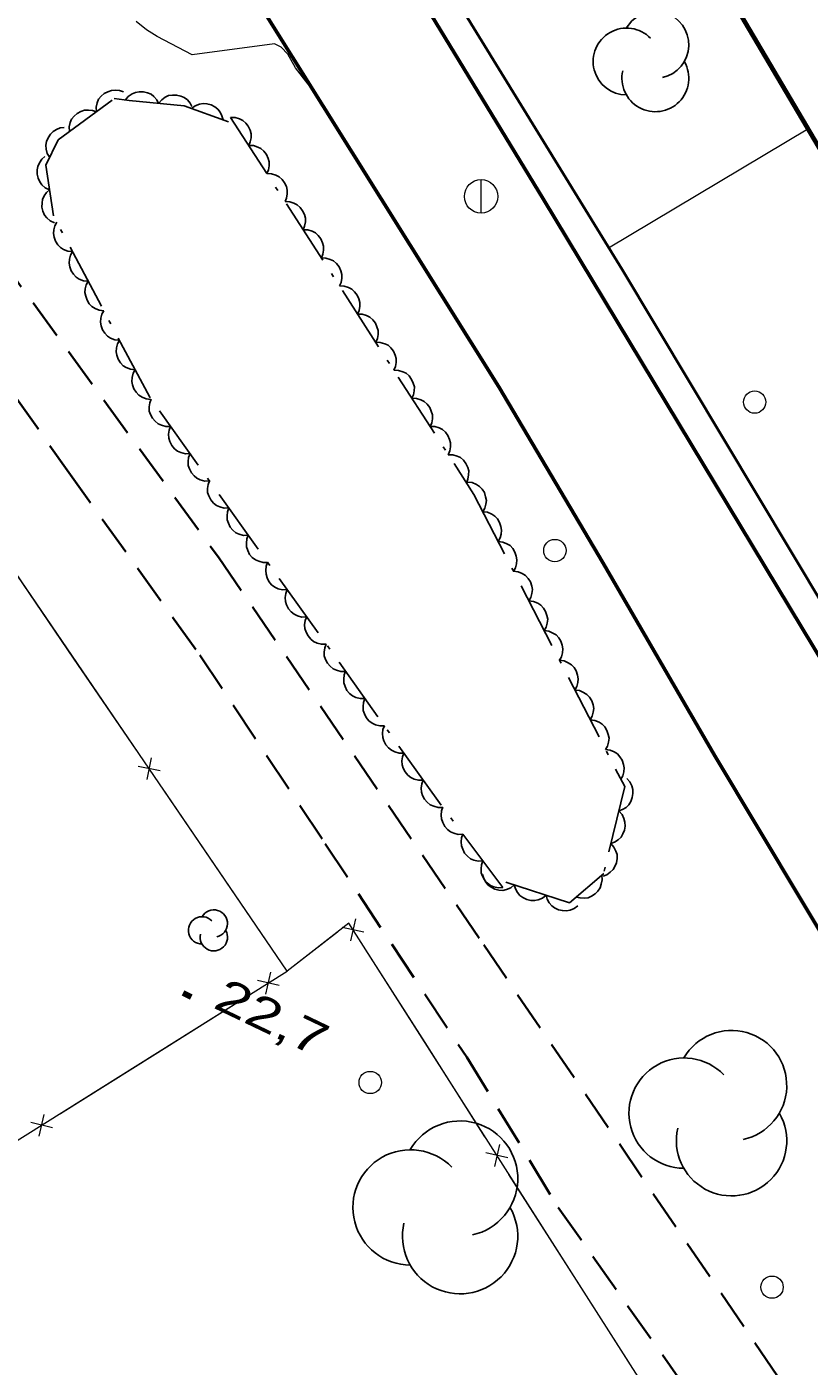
# Model space of a CAD drawing. Extents: x 355726 to 357533, y 5103782 to 5105258.
# Drawn here: x 356915.6 to 356950.7, y 5104188.9 to 5104249 of the extents above; entities that cross this region are included whole.
import ezdxf

# ---------------------------------------------------------------- set-up
doc = ezdxf.new("R2010")
doc.units = 0
doc.header["$LTSCALE"] = 0.6
for name, pattern in [('DOT_DASHED', [7.7, 5, -1.2, 0.3, -1.2]), ('LONG_DASHED', [7.5, 6, -1.5]), ('MEDIUM_DASHED', [4.5, 3, -1.5])]:
    doc.linetypes.add(name, pattern=pattern)
for name, color, linetype, lineweight in [('19', 7, 'Continuous', 13), ('2', 7, 'LONG_DASHED', 13), ('21', 7, 'LONG_DASHED', 35), ('22', 7, 'Continuous', 13), ('3', 7, 'Continuous', 140), ('31', 7, 'Continuous', 35), ('36', 7, 'Continuous', 13), ('37', 7, 'Continuous', 13), ('44', 7, 'Continuous', 25)]:
    doc.layers.add(name, color=color, linetype=linetype, lineweight=lineweight)

msp = doc.modelspace()

# ---------------------------------------------------------------- linework, layer by layer
at = {"layer": '19'}
msp.add_line((356941.66, 5104239.11), (356950.6, 5104244.45), dxfattribs=at)
at = {"layer": '2', "linetype": 'Continuous'}
msp.add_lwpolyline([(356928.55, 5104245.98), (356927.62, 5104247.18), (356927.27, 5104247.8), (356926.98, 5104248.11), (356926.68, 5104248.26), (356922.99, 5104247.76), (356921.42, 5104248.59), (356920.94, 5104248.88), (356920.48, 5104249.26)], dxfattribs=at)
at = {"layer": '21', "linetype": 'Continuous', "lineweight": 53}
for points in [[(356980.28, 5104172.46), (356960.82, 5104204.67), (356938.73, 5104241.3), (356928.01, 5104258.93), (356882.74, 5104334.34), (356830.71, 5104420.8), (356815.67, 5104444.05), (356810.22, 5104452.59), (356805.78, 5104459.34), (356801.61, 5104465.59), (356797.55, 5104471.22), (356793.83, 5104476.18), (356790.19, 5104480.63), (356786.17, 5104485.25), (356782.33, 5104489.23), (356778.54, 5104492.88), (356773.51, 5104497.21), (356768.46, 5104501.08), (356762.89, 5104504.82), (356757.42, 5104508.17), (356751.33, 5104511.47), (356744.92, 5104514.5), (356738.32, 5104517.34), (356732.44, 5104519.68)], [(356866.79, 5104230.66), (356883.82, 5104240.79), (356900.25, 5104250.8), (356914.53, 5104259.38), (356915.76, 5104259.96), (356916.51, 5104260.07), (356917.2, 5104260.05), (356917.84, 5104260.05), (356918.63, 5104259.79), (356919.43, 5104259.37), (356920.38, 5104258.66), (356921.09, 5104257.86), (356921.73, 5104256.74), (356924.89, 5104251.83), (356936.73, 5104232.88), (356941.42, 5104224.96), (356946.43, 5104216.32), (356952.3, 5104206.51), (356959.31, 5104195.01), (356965.11, 5104185.23)]]:
    msp.add_lwpolyline(points, dxfattribs=at)
at = {"layer": '21', "linetype": 'MEDIUM_DASHED'}
for points in [[(356905.76, 5104254.12), (356906.15, 5104252.55), (356907.78, 5104248.86), (356910.15, 5104244.9), (356914.26, 5104238.82), (356924.16, 5104225.23), (356936.06, 5104207.84), (356949.64, 5104187.91), (356959.3, 5104171.05)], [(356900.4, 5104250.9), (356903.78, 5104247.13), (356905.8, 5104244.88), (356908.44, 5104241.51), (356911.95, 5104236.86), (356917.38, 5104229.13), (356923.33, 5104220.84), (356928.95, 5104212.38), (356935.3, 5104202.8), (356939.4, 5104196.07), (356946.27, 5104186.33), (356950.05, 5104179.8), (356953.09, 5104175.26), (356954.1, 5104173.28), (356954.81, 5104171.83), (356955.25, 5104170.74), (356955.99, 5104169.51)]]:
    msp.add_lwpolyline(points, dxfattribs=at)
at = {"layer": '22', "lineweight": 35}
msp.add_lwpolyline([(356837.8, 5104411.74), (356848.06, 5104394.92), (356860.66, 5104373.68), (356872.75, 5104353.76), (356884.14, 5104334.61), (356888.35, 5104327.53), (356895.97, 5104314.73), (356907.64, 5104295.49), (356919.15, 5104276.13), (356930.45, 5104257.4), (356942.26, 5104238.13), (356954.4, 5104217.86), (356959.29, 5104209.66), (356963.6, 5104202.44), (356966.95, 5104196.86), (356981.04, 5104173.45)], dxfattribs=at)
at = {"layer": '3'}
msp.add_line((356922.58, 5104205.69), (356922.94, 5104205.52), dxfattribs=at)
at = {"layer": '31', "lineweight": 70}
msp.add_lwpolyline([(356951.36, 5104260.63), (356960.35, 5104245.83), (356952.54, 5104241.17), (356947.06, 5104250.46), (356946.12, 5104249.79), (356944.24, 5104252.84), (356945.2, 5104253.45), (356943.68, 5104255.91), (356951.36, 5104260.63)], close=True, dxfattribs=at)
at = {"layer": '36'}
msp.add_line((356935.94, 5104240.66), (356935.94, 5104242.16), dxfattribs=at)
for centre, radius in [((356935.942, 5104241.417), 0.75), ((356948.209, 5104232.19), 0.5), ((356939.249, 5104225.53), 0.5), ((356930.969, 5104201.67), 0.5), ((356948.989, 5104192.49), 0.5)]:
    msp.add_circle(centre, radius, dxfattribs=at)
at = {"layer": '37'}
for p, q in [((356917.67, 5104220.7), (356914.86, 5104224.84)), ((356920.49, 5104216.57), (356917.67, 5104220.7)), ((356921.15, 5104216.24), (356920.96, 5104215.26)), ((356921.55, 5104215.65), (356920.56, 5104215.84)), ((356924.43, 5104210.79), (356921.62, 5104214.92)), ((356930.31, 5104209.01), (356930.09, 5104208.03)), ((356929.5, 5104208.42), (356927.25, 5104206.66)), ((356930.69, 5104208.41), (356929.71, 5104208.63)), ((356933.43, 5104203.46), (356930.74, 5104207.67)), ((356926.29, 5104205.64), (356926.51, 5104206.62)), ((356926.89, 5104206.02), (356925.91, 5104206.24)), ((356921.32, 5104202.94), (356925.55, 5104205.6)), ((356936.11, 5104199.24), (356933.43, 5104203.46)), ((356917.08, 5104200.28), (356921.32, 5104202.94)), ((356916.12, 5104199.27), (356916.35, 5104200.24)), ((356916.72, 5104199.64), (356915.75, 5104199.87)), ((356937.14, 5104198.29), (356936.16, 5104198.51)), ((356936.76, 5104198.89), (356936.54, 5104197.91)), ((356939.88, 5104193.34), (356937.19, 5104197.55)), ((356942.56, 5104189.12), (356939.88, 5104193.34))]:
    msp.add_line(p, q, dxfattribs=at)
for points in [[(356942.64, 5104134), (356929.08, 5104147.58), (356923.21, 5104153.22), (356918.21, 5104160.42), (356899.69, 5104189.38), (356927.25, 5104206.66), (356907.28, 5104235.95), (356906.47, 5104235.43)], [(356927.25, 5104206.66), (356927.25, 5104206.66), (356924.43, 5104210.79)], [(356923.21, 5104153.22), (356952.98, 5104172.78), (356930.01, 5104208.82), (356927.25, 5104206.66)]]:
    msp.add_lwpolyline(points, dxfattribs=at)
at = {"layer": '44'}
for points in [[(356918.69, 5104245.21), (356918.68, 5104245.42), (356918.73, 5104245.62), (356918.79, 5104245.77), (356918.9, 5104245.91), (356919.04, 5104246.03), (356919.21, 5104246.11), (356919.37, 5104246.17), (356919.54, 5104246.18), (356919.73, 5104246.16), (356919.9, 5104246.1)], [(356919.99, 5104245.74), (356920.12, 5104245.9), (356920.29, 5104246.01), (356920.44, 5104246.08), (356920.61, 5104246.11), (356920.8, 5104246.11), (356920.98, 5104246.06), (356921.14, 5104246), (356921.27, 5104245.89), (356921.4, 5104245.75), (356921.48, 5104245.59)], [(356921.48, 5104245.59), (356921.62, 5104245.75), (356921.78, 5104245.86), (356921.93, 5104245.94), (356922.11, 5104245.96), (356922.29, 5104245.96), (356922.48, 5104245.91), (356922.63, 5104245.85), (356922.77, 5104245.74), (356922.89, 5104245.6), (356922.97, 5104245.45)], [(356922.96, 5104245.36), (356923.12, 5104245.48), (356923.32, 5104245.55), (356923.48, 5104245.58), (356923.65, 5104245.57), (356923.83, 5104245.52), (356924, 5104245.43), (356924.13, 5104245.33), (356924.24, 5104245.19), (356924.32, 5104245.03), (356924.37, 5104244.85)], [(356917.48, 5104244.32), (356917.47, 5104244.53), (356917.52, 5104244.73), (356917.58, 5104244.88), (356917.69, 5104245.02), (356917.83, 5104245.14), (356918, 5104245.23), (356918.16, 5104245.28), (356918.33, 5104245.29), (356918.52, 5104245.27), (356918.69, 5104245.21)], [(356924.71, 5104244.96), (356924.92, 5104244.96), (356925.11, 5104244.89), (356925.26, 5104244.82), (356925.39, 5104244.7), (356925.5, 5104244.56), (356925.58, 5104244.38), (356925.63, 5104244.22), (356925.63, 5104244.05), (356925.59, 5104243.87), (356925.52, 5104243.7)], [(356916.6, 5104243.16), (356916.49, 5104243.34), (356916.44, 5104243.54), (356916.43, 5104243.71), (356916.46, 5104243.88), (356916.53, 5104244.05), (356916.64, 5104244.21), (356916.75, 5104244.33), (356916.9, 5104244.42), (356917.07, 5104244.49), (356917.25, 5104244.51)], [(356925.52, 5104243.7), (356925.73, 5104243.7), (356925.93, 5104243.63), (356926.07, 5104243.56), (356926.2, 5104243.44), (356926.32, 5104243.3), (356926.39, 5104243.12), (356926.44, 5104242.96), (356926.44, 5104242.79), (356926.41, 5104242.6), (356926.34, 5104242.44)], [(356916.59, 5104241.71), (356916.4, 5104241.8), (356916.25, 5104241.94), (356916.15, 5104242.07), (356916.08, 5104242.23), (356916.04, 5104242.41), (356916.04, 5104242.6), (356916.06, 5104242.76), (356916.14, 5104242.92), (356916.24, 5104243.08), (356916.38, 5104243.2)], [(356926.34, 5104242.44), (356926.55, 5104242.43), (356926.74, 5104242.37), (356926.89, 5104242.3), (356927.02, 5104242.18), (356927.13, 5104242.03), (356927.21, 5104241.86), (356927.25, 5104241.7), (356927.25, 5104241.53), (356927.22, 5104241.34), (356927.15, 5104241.18)], [(356916.81, 5104240.23), (356916.62, 5104240.32), (356916.47, 5104240.46), (356916.36, 5104240.58), (356916.29, 5104240.75), (356916.25, 5104240.93), (356916.26, 5104241.12), (356916.28, 5104241.28), (356916.35, 5104241.44), (356916.46, 5104241.59), (356916.59, 5104241.71)], [(356927.15, 5104241.18), (356927.36, 5104241.17), (356927.55, 5104241.11), (356927.7, 5104241.04), (356927.83, 5104240.92), (356927.94, 5104240.77), (356928.02, 5104240.6), (356928.07, 5104240.44), (356928.07, 5104240.27), (356928.03, 5104240.08), (356927.96, 5104239.92)], [(356917.62, 5104238.94), (356917.41, 5104238.96), (356917.22, 5104239.04), (356917.08, 5104239.12), (356916.96, 5104239.25), (356916.86, 5104239.41), (356916.8, 5104239.59), (356916.76, 5104239.75), (356916.78, 5104239.92), (356916.83, 5104240.1), (356916.91, 5104240.26)], [(356927.96, 5104239.92), (356928.17, 5104239.91), (356928.36, 5104239.85), (356928.51, 5104239.78), (356928.64, 5104239.66), (356928.76, 5104239.51), (356928.83, 5104239.34), (356928.88, 5104239.18), (356928.88, 5104239.01), (356928.85, 5104238.82), (356928.78, 5104238.66)], [(356918.32, 5104237.61), (356918.11, 5104237.63), (356917.92, 5104237.71), (356917.78, 5104237.8), (356917.66, 5104237.93), (356917.56, 5104238.08), (356917.5, 5104238.26), (356917.47, 5104238.42), (356917.48, 5104238.6), (356917.53, 5104238.78), (356917.62, 5104238.94)], [(356928.78, 5104238.66), (356928.98, 5104238.65), (356929.18, 5104238.59), (356929.33, 5104238.52), (356929.46, 5104238.4), (356929.57, 5104238.25), (356929.65, 5104238.08), (356929.69, 5104237.92), (356929.69, 5104237.75), (356929.66, 5104237.56), (356929.59, 5104237.4)], [(356919.02, 5104236.29), (356918.81, 5104236.31), (356918.63, 5104236.39), (356918.49, 5104236.47), (356918.37, 5104236.6), (356918.27, 5104236.76), (356918.21, 5104236.94), (356918.17, 5104237.1), (356918.19, 5104237.27), (356918.23, 5104237.45), (356918.32, 5104237.61)], [(356929.59, 5104237.4), (356929.8, 5104237.39), (356929.99, 5104237.33), (356930.14, 5104237.26), (356930.27, 5104237.14), (356930.38, 5104236.99), (356930.46, 5104236.82), (356930.51, 5104236.66), (356930.51, 5104236.49), (356930.47, 5104236.3), (356930.4, 5104236.14)], [(356919.73, 5104234.96), (356919.52, 5104234.98), (356919.33, 5104235.06), (356919.19, 5104235.15), (356919.07, 5104235.28), (356918.97, 5104235.43), (356918.91, 5104235.61), (356918.87, 5104235.77), (356918.89, 5104235.95), (356918.94, 5104236.13), (356919.02, 5104236.29)], [(356930.4, 5104236.14), (356930.61, 5104236.13), (356930.8, 5104236.07), (356930.95, 5104236), (356931.08, 5104235.88), (356931.2, 5104235.73), (356931.27, 5104235.56), (356931.32, 5104235.4), (356931.32, 5104235.22), (356931.29, 5104235.04), (356931.22, 5104234.88)], [(356920.43, 5104233.64), (356920.22, 5104233.66), (356920.03, 5104233.74), (356919.89, 5104233.82), (356919.77, 5104233.95), (356919.67, 5104234.11), (356919.61, 5104234.29), (356919.58, 5104234.45), (356919.59, 5104234.62), (356919.64, 5104234.8), (356919.73, 5104234.96)], [(356931.22, 5104234.88), (356931.42, 5104234.87), (356931.62, 5104234.81), (356931.77, 5104234.74), (356931.9, 5104234.62), (356932.01, 5104234.47), (356932.09, 5104234.3), (356932.13, 5104234.14), (356932.13, 5104233.96), (356932.1, 5104233.78), (356932.03, 5104233.62)], [(356921.13, 5104232.31), (356920.92, 5104232.34), (356920.74, 5104232.41), (356920.59, 5104232.5), (356920.48, 5104232.63), (356920.37, 5104232.78), (356920.31, 5104232.96), (356920.28, 5104233.12), (356920.3, 5104233.3), (356920.34, 5104233.48), (356920.43, 5104233.64)], [(356932.03, 5104233.62), (356932.24, 5104233.61), (356932.43, 5104233.55), (356932.58, 5104233.48), (356932.71, 5104233.36), (356932.82, 5104233.21), (356932.9, 5104233.04), (356932.95, 5104232.88), (356932.94, 5104232.7), (356932.91, 5104232.52), (356932.84, 5104232.36)], [(356922.02, 5104231.1), (356921.81, 5104231.09), (356921.61, 5104231.15), (356921.46, 5104231.21), (356921.32, 5104231.33), (356921.2, 5104231.47), (356921.12, 5104231.64), (356921.06, 5104231.79), (356921.06, 5104231.97), (356921.08, 5104232.15), (356921.14, 5104232.32)], [(356932.84, 5104232.36), (356933.05, 5104232.35), (356933.24, 5104232.29), (356933.39, 5104232.22), (356933.52, 5104232.1), (356933.64, 5104231.95), (356933.71, 5104231.78), (356933.76, 5104231.62), (356933.76, 5104231.44), (356933.73, 5104231.26), (356933.66, 5104231.1)], [(356922.89, 5104229.88), (356922.68, 5104229.87), (356922.48, 5104229.93), (356922.33, 5104229.99), (356922.2, 5104230.1), (356922.08, 5104230.25), (356921.99, 5104230.42), (356921.94, 5104230.57), (356921.93, 5104230.75), (356921.95, 5104230.93), (356922.02, 5104231.1)], [(356933.66, 5104231.1), (356933.86, 5104231.09), (356934.06, 5104231.03), (356934.21, 5104230.96), (356934.34, 5104230.84), (356934.45, 5104230.69), (356934.52, 5104230.51), (356934.57, 5104230.36), (356934.57, 5104230.18), (356934.54, 5104230), (356934.47, 5104229.83)], [(356923.76, 5104228.66), (356923.55, 5104228.65), (356923.35, 5104228.71), (356923.2, 5104228.77), (356923.07, 5104228.88), (356922.95, 5104229.02), (356922.86, 5104229.2), (356922.81, 5104229.35), (356922.8, 5104229.53), (356922.82, 5104229.71), (356922.89, 5104229.88)], [(356934.47, 5104229.83), (356934.68, 5104229.83), (356934.87, 5104229.77), (356935.02, 5104229.7), (356935.15, 5104229.58), (356935.26, 5104229.43), (356935.34, 5104229.25), (356935.39, 5104229.1), (356935.38, 5104228.92), (356935.35, 5104228.74), (356935.28, 5104228.57)], [(356924.63, 5104227.44), (356924.42, 5104227.43), (356924.23, 5104227.49), (356924.07, 5104227.55), (356923.94, 5104227.66), (356923.82, 5104227.8), (356923.74, 5104227.98), (356923.68, 5104228.13), (356923.67, 5104228.31), (356923.7, 5104228.49), (356923.76, 5104228.66)], [(356935.33, 5104228.6), (356935.54, 5104228.58), (356935.73, 5104228.5), (356935.87, 5104228.41), (356935.99, 5104228.28), (356936.09, 5104228.13), (356936.14, 5104227.94), (356936.18, 5104227.78), (356936.16, 5104227.61), (356936.11, 5104227.43), (356936.02, 5104227.27)], [(356925.5, 5104226.22), (356925.29, 5104226.21), (356925.1, 5104226.27), (356924.95, 5104226.33), (356924.81, 5104226.44), (356924.69, 5104226.58), (356924.61, 5104226.76), (356924.55, 5104226.91), (356924.55, 5104227.09), (356924.57, 5104227.27), (356924.63, 5104227.44)], [(356936.02, 5104227.27), (356936.23, 5104227.25), (356936.42, 5104227.16), (356936.56, 5104227.08), (356936.67, 5104226.95), (356936.77, 5104226.79), (356936.83, 5104226.61), (356936.86, 5104226.45), (356936.84, 5104226.27), (356936.8, 5104226.1), (356936.71, 5104225.94)], [(356926.37, 5104225), (356926.17, 5104224.99), (356925.97, 5104225.05), (356925.82, 5104225.11), (356925.68, 5104225.22), (356925.56, 5104225.36), (356925.48, 5104225.54), (356925.42, 5104225.69), (356925.42, 5104225.86), (356925.44, 5104226.05), (356925.5, 5104226.22)], [(356936.71, 5104225.94), (356936.92, 5104225.91), (356937.1, 5104225.83), (356937.24, 5104225.75), (356937.36, 5104225.62), (356937.46, 5104225.46), (356937.52, 5104225.28), (356937.55, 5104225.12), (356937.53, 5104224.94), (356937.48, 5104224.76), (356937.4, 5104224.61)], [(356927.25, 5104223.78), (356927.04, 5104223.77), (356926.84, 5104223.82), (356926.69, 5104223.89), (356926.55, 5104224), (356926.43, 5104224.14), (356926.35, 5104224.31), (356926.3, 5104224.47), (356926.29, 5104224.64), (356926.31, 5104224.83), (356926.37, 5104225)], [(356937.4, 5104224.61), (356937.6, 5104224.58), (356937.79, 5104224.5), (356937.93, 5104224.41), (356938.05, 5104224.28), (356938.15, 5104224.13), (356938.21, 5104223.94), (356938.24, 5104223.78), (356938.22, 5104223.61), (356938.17, 5104223.43), (356938.08, 5104223.27)], [(356928.12, 5104222.56), (356927.91, 5104222.55), (356927.71, 5104222.6), (356927.56, 5104222.67), (356927.43, 5104222.78), (356927.31, 5104222.92), (356927.22, 5104223.09), (356927.17, 5104223.25), (356927.16, 5104223.42), (356927.18, 5104223.61), (356927.25, 5104223.78)], [(356938.08, 5104223.27), (356938.29, 5104223.25), (356938.48, 5104223.17), (356938.62, 5104223.08), (356938.74, 5104222.95), (356938.83, 5104222.79), (356938.89, 5104222.61), (356938.93, 5104222.45), (356938.91, 5104222.28), (356938.86, 5104222.1), (356938.77, 5104221.94)], [(356928.99, 5104221.33), (356928.78, 5104221.33), (356928.59, 5104221.38), (356928.43, 5104221.45), (356928.3, 5104221.56), (356928.18, 5104221.7), (356928.09, 5104221.87), (356928.04, 5104222.03), (356928.03, 5104222.2), (356928.06, 5104222.39), (356928.12, 5104222.56)], [(356938.77, 5104221.94), (356938.98, 5104221.91), (356939.16, 5104221.83), (356939.31, 5104221.75), (356939.42, 5104221.62), (356939.52, 5104221.46), (356939.58, 5104221.28), (356939.61, 5104221.12), (356939.59, 5104220.94), (356939.54, 5104220.76), (356939.46, 5104220.61)], [(356929.86, 5104220.11), (356929.65, 5104220.11), (356929.46, 5104220.16), (356929.31, 5104220.23), (356929.17, 5104220.34), (356929.05, 5104220.48), (356928.97, 5104220.65), (356928.91, 5104220.81), (356928.9, 5104220.98), (356928.93, 5104221.17), (356928.99, 5104221.33)], [(356930.73, 5104218.89), (356930.52, 5104218.89), (356930.33, 5104218.94), (356930.18, 5104219.01), (356930.04, 5104219.12), (356929.92, 5104219.26), (356929.84, 5104219.43), (356929.78, 5104219.59), (356929.78, 5104219.76), (356929.8, 5104219.95), (356929.86, 5104220.11)], [(356939.46, 5104220.61), (356939.67, 5104220.58), (356939.85, 5104220.5), (356939.99, 5104220.41), (356940.11, 5104220.28), (356940.21, 5104220.13), (356940.27, 5104219.94), (356940.3, 5104219.78), (356940.28, 5104219.61), (356940.23, 5104219.43), (356940.15, 5104219.27)], [(356931.61, 5104217.67), (356931.4, 5104217.67), (356931.2, 5104217.72), (356931.05, 5104217.79), (356930.91, 5104217.9), (356930.79, 5104218.04), (356930.71, 5104218.21), (356930.65, 5104218.36), (356930.65, 5104218.54), (356930.67, 5104218.72), (356930.73, 5104218.89)], [(356940.15, 5104219.27), (356940.35, 5104219.25), (356940.54, 5104219.17), (356940.68, 5104219.08), (356940.8, 5104218.95), (356940.9, 5104218.79), (356940.96, 5104218.61), (356940.99, 5104218.45), (356940.97, 5104218.28), (356940.92, 5104218.1), (356940.83, 5104217.94)], [(356932.48, 5104216.45), (356932.27, 5104216.45), (356932.07, 5104216.5), (356931.92, 5104216.57), (356931.79, 5104216.68), (356931.67, 5104216.82), (356931.58, 5104216.99), (356931.53, 5104217.14), (356931.52, 5104217.32), (356931.54, 5104217.5), (356931.61, 5104217.67)], [(356940.83, 5104217.94), (356941.04, 5104217.91), (356941.23, 5104217.83), (356941.37, 5104217.75), (356941.49, 5104217.62), (356941.58, 5104217.46), (356941.64, 5104217.28), (356941.68, 5104217.12), (356941.66, 5104216.94), (356941.61, 5104216.76), (356941.52, 5104216.61)], [(356941.52, 5104216.61), (356941.73, 5104216.58), (356941.91, 5104216.5), (356942.06, 5104216.41), (356942.17, 5104216.28), (356942.27, 5104216.13), (356942.33, 5104215.94), (356942.36, 5104215.78), (356942.34, 5104215.61), (356942.29, 5104215.43), (356942.21, 5104215.27)], [(356933.35, 5104215.23), (356933.14, 5104215.23), (356932.94, 5104215.28), (356932.79, 5104215.35), (356932.66, 5104215.46), (356932.54, 5104215.6), (356932.45, 5104215.77), (356932.4, 5104215.92), (356932.39, 5104216.1), (356932.41, 5104216.28), (356932.48, 5104216.45)], [(356942.47, 5104215.3), (356942.61, 5104215.15), (356942.7, 5104214.97), (356942.75, 5104214.81), (356942.75, 5104214.63), (356942.72, 5104214.45), (356942.65, 5104214.27), (356942.57, 5104214.13), (356942.44, 5104214.01), (356942.28, 5104213.91), (356942.12, 5104213.85)], [(356934.22, 5104214.01), (356934.01, 5104214.01), (356933.82, 5104214.06), (356933.66, 5104214.12), (356933.53, 5104214.24), (356933.41, 5104214.38), (356933.32, 5104214.55), (356933.27, 5104214.7), (356933.26, 5104214.88), (356933.29, 5104215.06), (356933.35, 5104215.23)], [(356935.12, 5104212.81), (356934.92, 5104212.8), (356934.72, 5104212.85), (356934.57, 5104212.92), (356934.43, 5104213.02), (356934.31, 5104213.16), (356934.22, 5104213.33), (356934.16, 5104213.49), (356934.15, 5104213.66), (356934.17, 5104213.85), (356934.23, 5104214.02)], [(356942.12, 5104213.85), (356942.26, 5104213.69), (356942.34, 5104213.51), (356942.39, 5104213.35), (356942.4, 5104213.17), (356942.37, 5104212.99), (356942.29, 5104212.82), (356942.22, 5104212.67), (356942.09, 5104212.55), (356941.93, 5104212.45), (356941.76, 5104212.39)], [(356936.02, 5104211.61), (356935.81, 5104211.6), (356935.62, 5104211.65), (356935.46, 5104211.71), (356935.33, 5104211.82), (356935.2, 5104211.96), (356935.12, 5104212.13), (356935.06, 5104212.28), (356935.05, 5104212.46), (356935.07, 5104212.64), (356935.12, 5104212.81)], [(356941.76, 5104212.39), (356941.9, 5104212.23), (356941.99, 5104212.05), (356942.04, 5104211.89), (356942.05, 5104211.72), (356942.02, 5104211.53), (356941.94, 5104211.36), (356941.86, 5104211.22), (356941.73, 5104211.1), (356941.58, 5104210.99), (356941.41, 5104210.93)], [(356936.92, 5104210.41), (356936.71, 5104210.4), (356936.51, 5104210.45), (356936.36, 5104210.51), (356936.22, 5104210.62), (356936.1, 5104210.76), (356936.01, 5104210.93), (356935.95, 5104211.08), (356935.94, 5104211.26), (356935.96, 5104211.44), (356936.02, 5104211.61)], [(356937.43, 5104210.53), (356937.27, 5104210.4), (356937.08, 5104210.33), (356936.92, 5104210.29), (356936.74, 5104210.3), (356936.56, 5104210.34), (356936.39, 5104210.43), (356936.26, 5104210.52), (356936.15, 5104210.66), (356936.06, 5104210.82), (356936.01, 5104211)], [(356938.86, 5104210.07), (356938.69, 5104209.94), (356938.5, 5104209.87), (356938.34, 5104209.83), (356938.17, 5104209.84), (356937.99, 5104209.88), (356937.82, 5104209.97), (356937.68, 5104210.06), (356937.57, 5104210.2), (356937.48, 5104210.36), (356937.43, 5104210.53)], [(356941.35, 5104210.97), (356941.37, 5104210.76), (356941.33, 5104210.56), (356941.28, 5104210.4), (356941.18, 5104210.26), (356941.05, 5104210.13), (356940.89, 5104210.03), (356940.74, 5104209.96), (356940.57, 5104209.94), (356940.38, 5104209.95), (356940.21, 5104209.99)], [(356940.28, 5104209.6), (356940.12, 5104209.48), (356939.93, 5104209.4), (356939.77, 5104209.37), (356939.59, 5104209.38), (356939.41, 5104209.42), (356939.24, 5104209.51), (356939.11, 5104209.6), (356939, 5104209.73), (356938.91, 5104209.9), (356938.86, 5104210.07)]]:
    msp.add_lwpolyline(points, dxfattribs=at)
at = {"layer": '44', "linetype": 'DOT_DASHED'}
for points in [[(356936.92, 5104210.41), (356934, 5104214.32), (356921.08, 5104232.41), (356916.76, 5104240.55), (356916.43, 5104242.82), (356916.98, 5104243.96), (356919.49, 5104245.8), (356920.16, 5104245.72), (356922.62, 5104245.48), (356924.62, 5104244.76)], [(356924.71, 5104244.96), (356935.62, 5104228.05), (356942.38, 5104214.94), (356941.44, 5104211.05), (356939.9, 5104209.73), (356936.64, 5104210.79)]]:
    msp.add_lwpolyline(points, dxfattribs=at)
at = {"layer": '44'}
for centre, radius, start, end in [((356943.757, 5104248.214), 1.5, 282.26917, 149.72626), ((356942.466, 5104247.464), 1.5, 44.11537, 269.80396), ((356943.757, 5104246.714), 1.5, 166.93686, 29.62122), ((356923.957, 5104208.801), 0.614, 282.26917, 149.72626), ((356923.428, 5104208.494), 0.614, 44.11537, 269.80396), ((356923.957, 5104208.187), 0.614, 166.93686, 29.62122), ((356947.173, 5104201.533), 2.474, 282.26917, 149.72626), ((356945.046, 5104200.296), 2.474, 44.11537, 269.80396), ((356947.173, 5104199.059), 2.474, 166.93686, 29.62122), ((356935, 5104197.361), 2.585, 282.26917, 149.72626), ((356932.776, 5104196.069), 2.585, 44.11537, 269.80396), ((356935, 5104194.776), 2.585, 166.93686, 29.62122)]:
    msp.add_arc(centre, radius, start, end, dxfattribs=at)

# ---------------------------------------------------------------- texts
at = {"layer": '3', "width": 1.35}
msp.add_text('22,7   ', height=1.5, rotation=334.423, dxfattribs=at).set_placement((356923.87, 5104205.05))

doc.saveas('drawing.dxf')
